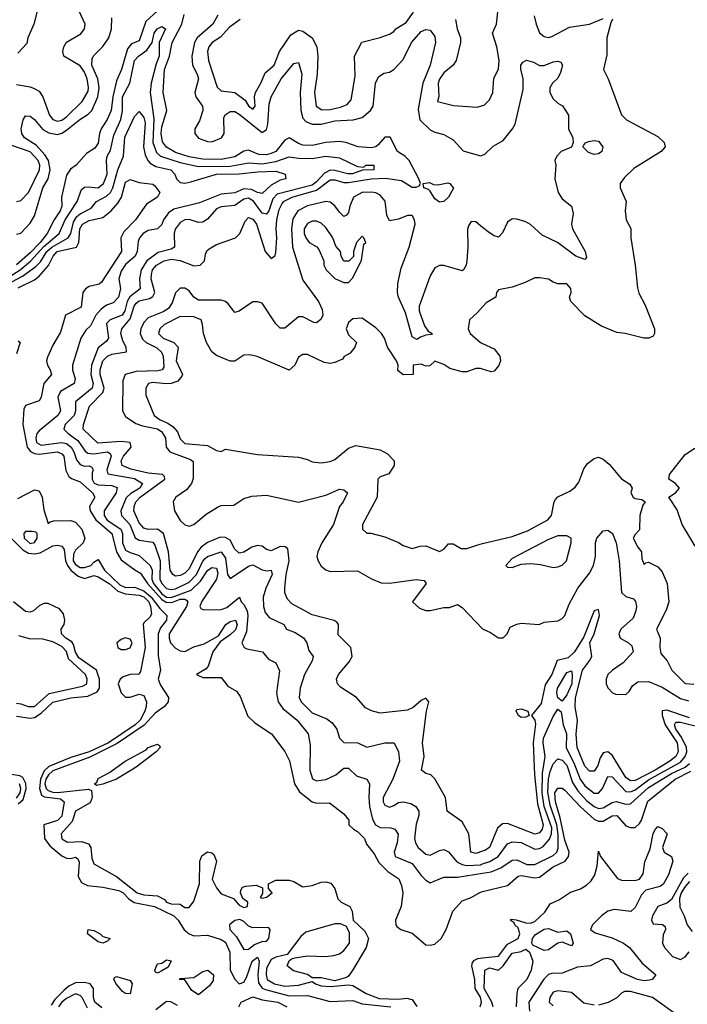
# Model space of a CAD drawing. Header units: inches. Extents: x 2348352 to 2479776, y 460422 to 613655.
# Tile 503 of 590: x 2437964 to 2440900, y 571900 to 576230. Entities that reach past the tile are written whole.
import ezdxf

# ---------------------------------------------------------------- set-up
doc = ezdxf.new("R2010")
doc.units = ezdxf.units.IN
doc.header["$MEASUREMENT"] = 0
doc.layers.add('C4537', color=7, linetype='Continuous')
doc.layers.add('C4547', color=7, linetype='Continuous')

msp = doc.modelspace()

# ---------------------------------------------------------------- linework, layer by layer
at = {"layer": 'C4537', "color": 4}
for points, elevation in [([(2437950, 575944.7), (2438010, 575934.8), (2438027.9, 575927.9), (2438050, 575916), (2438066.8, 575890), (2438095.5, 575810), (2438110, 575790.7), (2438130, 575783.1), (2438150, 575788.5), (2438170, 575802.4), (2438239.5, 575870), (2438264.9, 575915.1), (2438267.7, 575932.3), (2438261.7, 575970), (2438250, 575998.4), (2438230, 576027.3), (2438158, 576070), (2438154.5, 576090), (2438158, 576110), (2438170, 576130.7), (2438232.8, 576167.2), (2438249.4, 576190), (2438252.3, 576210), (2438225.2, 576270)], 68), ([(2438570.8, 576269.2), (2438518.4, 576221.6), (2438490, 576136.3), (2438456.1, 576123.9), (2438438.3, 576101.7), (2438412.8, 576010), (2438390, 575961), (2438373.6, 575890), (2438367.2, 575830), (2438349.8, 575790.2), (2438322.6, 575750), (2438315.4, 575730), (2438310, 575686.8), (2438294.6, 575665.4), (2438258.3, 575641.7), (2438213.2, 575590), (2438187.3, 575572.7), (2438170, 575546), (2438148, 575450), (2438149.6, 575410), (2438143, 575390), (2438116.4, 575350), (2438086, 575290), (2438055.2, 575250), (2438010, 575205.2), (2437950, 575152.2)], 56), ([(2438045.4, 576285.4), (2438026.8, 576210), (2438001, 576150), (2437995.3, 576124.7), (2437956.9, 576083.1)], 68), ([(2437950, 575286), (2437970, 575291.3), (2438010, 575334.8), (2438030, 575367.3), (2438066.2, 575490), (2438090, 575530.6), (2438098.6, 575570), (2438091.3, 575610), (2438075.3, 575635.3), (2438037.5, 575677.4), (2437985.1, 575710), (2437973.6, 575730), (2437971.6, 575750), (2437979.5, 575790), (2437990, 575806.8), (2438010, 575804.9), (2438030, 575790.6), (2438066.5, 575746.5), (2438092.1, 575732.1), (2438130, 575725.5), (2438150, 575730.3), (2438170, 575743.6), (2438229.1, 575790.9), (2438266.1, 575813.9), (2438281.1, 575830), (2438307.9, 575890), (2438314.4, 575930), (2438307.6, 575970), (2438282.2, 576030), (2438282.6, 576057.4), (2438288.7, 576071.3), (2438330, 576112.2), (2438356, 576150), (2438368.4, 576190), (2438370, 576238)], 64), ([(2440000, 572573.2), (2439970, 572563.8), (2439947.7, 572570), (2439939.1, 572650), (2439910, 572702.8), (2439844.7, 572750), (2439836, 572810), (2439790, 572892), (2439772, 572910), (2439750, 572916), (2439731.3, 572930), (2439743, 572990), (2439736.3, 573050), (2439753.4, 573190), (2439762.8, 573230), (2439758, 573238), (2439750, 573246), (2439730, 573236.3), (2439695.1, 573204.9), (2439670, 573193.4), (2439550, 573180.7), (2439510.7, 573190.7), (2439484.5, 573204.5), (2439444.7, 573250), (2439375.3, 573295.3), (2439362, 573310), (2439358, 573330), (2439366, 573350), (2439413.7, 573406.3), (2439426, 573430), (2439421, 573470), (2439364.9, 573524.9), (2439366.8, 573570), (2439359.9, 573579.9), (2439347.7, 573587.7), (2439250, 573612.7), (2439161.7, 573661.7), (2439142, 573682), (2439130.6, 573710), (2439130.5, 573730.5), (2439136.5, 573790), (2439148.9, 573850), (2439142.8, 573902.8), (2439131.6, 573911.6), (2439110, 573914), (2439070, 573894), (2439050, 573900.7), (2439030, 573915.5), (2439010, 573918.4), (2438985.2, 573910), (2438950, 573888.2), (2438930, 573884), (2438910, 573901), (2438890, 573941.3), (2438870, 573953.4), (2438845.6, 573954.4), (2438790, 573930.3), (2438761.7, 573910), (2438745.6, 573890), (2438710, 573814.9), (2438690, 573795.8), (2438670, 573785.7), (2438650, 573783.1), (2438637.3, 573790), (2438626.3, 573810), (2438618.2, 573890), (2438596.1, 573970), (2438570, 573988.9), (2438530, 573987.9), (2438510, 573993.7), (2438490, 574018), (2438466, 574070), (2438467.6, 574090), (2438475.6, 574110), (2438494.6, 574130), (2438603, 574210), (2438601, 574221), (2438592, 574230), (2438530, 574235.9), (2438452.9, 574252.9), (2438414.9, 574270), (2438410.3, 574290), (2438420.9, 574310), (2438455.3, 574350), (2438450.6, 574370), (2438410, 574375.6), (2438308.1, 574368.1), (2438243.8, 574430), (2438244.4, 574450), (2438271.8, 574530), (2438330.2, 574590), (2438335.2, 574610), (2438318.4, 574670), (2438317.8, 574690), (2438330, 574729.5), (2438350, 574749.7), (2438370, 574759.1), (2438434, 574770), (2438433.1, 574790), (2438418.2, 574818.2), (2438409, 574850), (2438414, 574870), (2438450, 574914.7), (2438467.5, 574970), (2438476.3, 574983.7), (2438490, 574993.8), (2438535.5, 575004.5), (2438550, 575012.3), (2438558.3, 575030), (2438543.2, 575090), (2438544, 575110), (2438549, 575130), (2438565.7, 575150), (2438599.1, 575170), (2438630, 575176.5), (2438670.8, 575170.8), (2438730, 575147.8), (2438758, 575150), (2438777.3, 575170), (2438781.4, 575198.6), (2438787.3, 575212.7), (2438798, 575222), (2438830, 575241.2), (2438914, 575270), (2438933, 575290), (2438956.4, 575343.6), (2438970, 575359.3), (2438990, 575352), (2439005.1, 575330), (2439043.7, 575210), (2439070, 575179), (2439087.1, 575192.9), (2439090, 575206), (2439095.8, 575270), (2439092.2, 575310), (2439094.7, 575350), (2439105.4, 575394.6), (2439118.5, 575421.5), (2439128, 575432), (2439162.4, 575450), (2439270, 575479.9), (2439330, 575525.6), (2439350, 575525), (2439390, 575513.3), (2439410, 575513.7), (2439510, 575529.9), (2439572.6, 575532.6), (2439643.3, 575523.3), (2439690, 575494), (2439707.3, 575492.7), (2439721, 575499), (2439726.8, 575510), (2439719.1, 575530), (2439677.6, 575610), (2439658, 575630), (2439626.4, 575650), (2439592.9, 575712.9), (2439570, 575712.7), (2439541.2, 575678.8), (2439530, 575670.6), (2439510, 575666.4), (2439452, 575670), (2439398, 575690), (2439370, 575694), (2439310.3, 575690.3), (2439250, 575676.5), (2439210, 575678), (2439190, 575684.9), (2439150, 575710.5), (2439130, 575700.4), (2439090, 575650.3), (2439070, 575640.7), (2439050, 575635.9), (2439016.5, 575636.5), (2438970, 575655.6), (2438950, 575651.8), (2438910, 575626.2), (2438850, 575614.3), (2438770, 575616.1), (2438710, 575626.8), (2438650, 575646.2), (2438610, 575668.9), (2438592.3, 575692.3), (2438586, 575730), (2438590, 575759), (2438611.8, 575830), (2438596, 575910), (2438600.8, 576010), (2438623.2, 576070), (2438634.3, 576130), (2438676.9, 576210), (2438687.4, 576252.6)], 56), ([(2438835.3, 576250), (2438813.7, 576210), (2438744.6, 576150), (2438733.1, 576130), (2438720.9, 576070), (2438724.4, 576030), (2438745.5, 575990), (2438750.4, 575970), (2438734, 575910), (2438739.1, 575890), (2438768, 575850), (2438770.4, 575830), (2438755.6, 575784.4), (2438734.8, 575750), (2438734, 575730), (2438750, 575708.2), (2438790, 575694.4), (2438810, 575692.7), (2438852.3, 575710), (2438862.9, 575730), (2438862.4, 575797.6), (2438868, 575812), (2438890, 575826), (2438910, 575826.7), (2438930, 575814.9), (2439030, 575733), (2439050, 575747.3), (2439055.4, 575770), (2439061.8, 575858.2), (2439069.8, 575890.2), (2439113.6, 575970), (2439170, 576037.3), (2439190, 576041), (2439205.3, 575990), (2439198, 575910), (2439200.8, 575830), (2439210, 575796.3), (2439222.7, 575782.7), (2439250, 575770.3), (2439290, 575770.3), (2439350, 575785.2), (2439430.9, 575789.1), (2439470, 575799.5), (2439507, 575830), (2439518, 575850), (2439529.6, 575950), (2439541.6, 575978.4), (2439565.1, 575994.9), (2439590, 575999.1), (2439610, 576010.8), (2439650, 576054.8), (2439687.8, 576130), (2439730, 576178.4), (2439750, 576186.4), (2439770, 576183), (2439790, 576156), (2439793, 576130), (2439768.8, 576030), (2439736.5, 575950), (2439716.7, 575836.7), (2439724, 575790), (2439770, 575744.9), (2439790, 575734.8), (2439830, 575724.7), (2439870, 575701), (2439913.7, 575653.7), (2439990, 575630.5), (2440000, 575634.3)], 64), ([(2438934, 576230), (2438884.8, 576195.2), (2438846.9, 576153.1), (2438810.4, 576129.6), (2438796.3, 576110), (2438790.4, 576090), (2438794, 576050), (2438832.4, 575932.4), (2438850, 575917.3), (2438910.8, 575910), (2438956.4, 575876.4), (2438970, 575851.3), (2438990, 575836), (2438999.3, 575850), (2438997, 575890), (2439000.9, 575910), (2439026.3, 575953.7), (2439043.9, 575996.1), (2439083.7, 576030), (2439106.6, 576090), (2439156.6, 576163.4), (2439190, 576184), (2439210, 576179.1), (2439250.8, 576150), (2439270.6, 576110), (2439275.5, 576070), (2439272.4, 575990), (2439260.4, 575910), (2439267.7, 575850), (2439293.2, 575833.2), (2439330, 575835.5), (2439374.9, 575845.1), (2439403.7, 575856.3), (2439422, 575878), (2439438.9, 575981.1), (2439436, 576070), (2439469.2, 576130.8), (2439549.3, 576150.7), (2439590, 576166), (2439610, 576178), (2439619, 576190), (2439663.3, 576216.7), (2439696.6, 576263.4)], 68), ([(2439881, 576230), (2439887.3, 576190), (2439902.8, 576150), (2439902.8, 576130), (2439884, 576050), (2439870.4, 576029.6), (2439830, 575996), (2439810, 575968.7), (2439804.4, 575950), (2439807.3, 575892.7), (2439802, 575870), (2439872.6, 575852.6), (2439975.5, 575844.5), (2440000, 575851.8)], 68), ([(2437890, 575081), (2437966.4, 575130), (2438012.5, 575167.5), (2438070, 575232.7), (2438138.3, 575290), (2438165.1, 575350), (2438216.9, 575430), (2438236.6, 575483.4), (2438250, 575492.7), (2438265.8, 575494.2), (2438310, 575490.4), (2438332.8, 575510), (2438349.7, 575550), (2438345.6, 575610), (2438349.6, 575630), (2438364, 575656), (2438378.6, 575721.4), (2438408.7, 575791.3), (2438417.2, 575830), (2438416.9, 575890), (2438448.7, 575951.3), (2438469.8, 576050.2), (2438487.3, 576070), (2438523.6, 576096.4), (2438546.6, 576130), (2438556, 576170), (2438569.4, 576190), (2438590, 576199.1), (2438606, 576190), (2438578.4, 576130), (2438577.8, 576070), (2438564.2, 576035.8), (2438542, 575950), (2438537.8, 575910), (2438553.9, 575793.9), (2438549.3, 575689.3), (2438565.9, 575645.9), (2438583, 575630), (2438670, 575601.2), (2438750, 575583.6), (2438890, 575586.2), (2438970, 575600.2), (2439030, 575596.5), (2439090, 575606.4), (2439150, 575626), (2439190, 575620.2), (2439250, 575619.6), (2439310, 575630.3), (2439370, 575622.4), (2439450, 575584.7), (2439478, 575582), (2439486, 575590), (2439522, 575590), (2439522, 575570), (2439472.4, 575567.6), (2439427.7, 575552.3), (2439407.7, 575552.3), (2439350, 575567.3), (2439330, 575567.4), (2439304.6, 575555.4), (2439270, 575516.4), (2439250, 575502), (2439097.1, 575462.9), (2439077.3, 575442.7), (2439059.5, 575390), (2439050, 575374.5), (2439030, 575379.6), (2438991.9, 575431.9), (2438970, 575445.4), (2438950, 575441.1), (2438910, 575413.3), (2438850, 575407.3), (2438830, 575397.6), (2438790, 575352.3), (2438770, 575339.5), (2438750, 575338.4), (2438710, 575351.5), (2438690, 575349.6), (2438670, 575338.4), (2438648.4, 575308.4), (2438644.2, 575290), (2438644.9, 575230), (2438630, 575221.3), (2438574, 575206), (2438524.2, 575170), (2438498.3, 575130), (2438491.7, 575090), (2438493.6, 575046.4), (2438449.4, 575010.6), (2438436.9, 574990), (2438426.3, 574950), (2438415.3, 574930), (2438362.8, 574910), (2438346.5, 574893.5), (2438355.3, 574830), (2438344.9, 574815.1), (2438310, 574786.6), (2438280.2, 574710), (2438278, 574670), (2438287.4, 574630), (2438283.7, 574610), (2438210.4, 574550), (2438210.3, 574510), (2438203.7, 574490), (2438164.9, 574450), (2438158, 574430), (2438177.1, 574410), (2438219.5, 574379.5), (2438252.7, 574332.7), (2438264.2, 574324.2), (2438290, 574320.2), (2438350.2, 574330.2), (2438363, 574323), (2438366.7, 574310), (2438347, 574250), (2438352.5, 574232.5), (2438470, 574212.1), (2438503.8, 574190), (2438492.2, 574170), (2438453.3, 574146.7), (2438432.8, 574127.2), (2438408.8, 574070), (2438412, 574050), (2438449.4, 574009.4), (2438471.5, 573951.5), (2438490, 573941.1), (2438550, 573932.4), (2438559.3, 573919.3), (2438581.8, 573850), (2438581.3, 573770), (2438589.1, 573750), (2438610, 573729.1), (2438630, 573723.6), (2438650, 573727.6), (2438710, 573756.1), (2438741.8, 573790), (2438770, 573848.4), (2438780, 573860), (2438790.9, 573869.1), (2438850, 573890.4), (2438870, 573862.8), (2438878.4, 573790), (2438890, 573773.4), (2438970, 573826.4), (2438990, 573832.4), (2439030, 573810.4), (2439052.9, 573807.1), (2439070.8, 573810), (2439074.9, 573790), (2439046.7, 573730), (2439034.9, 573690), (2439036.4, 573650), (2439043.4, 573623.4), (2439061.7, 573601.7), (2439126, 573570), (2439138, 573550), (2439175.2, 573535.2), (2439212.5, 573512.5), (2439226.8, 573490), (2439235.5, 573455.5), (2439254.8, 573430), (2439250.7, 573410), (2439216.3, 573350), (2439197.1, 573290), (2439192.7, 573250), (2439201.6, 573230), (2439250, 573181.6), (2439315.5, 573155.5), (2439338.5, 573138.5), (2439358.8, 573110), (2439371.3, 573070), (2439390, 573051.3), (2439450.6, 573050.6), (2439490.9, 573030.9), (2439570, 573050.4), (2439610.8, 573050.8), (2439630.7, 573010), (2439634, 572970), (2439605.5, 572890), (2439563, 572810), (2439563, 572790), (2439570, 572776), (2439590, 572767.7), (2439610, 572774), (2439630, 572787.7), (2439650, 572790.6), (2439683.8, 572783.8), (2439706, 572770), (2439718.8, 572750), (2439719.1, 572730), (2439707.5, 572692.5), (2439701.1, 572630), (2439704.4, 572610), (2439716.3, 572590), (2439750, 572560.5), (2439770, 572555.5), (2439810, 572576.3), (2439830, 572580.7), (2439850, 572570.8), (2439887, 572527), (2439910, 572514.6), (2439930, 572510.2), (2439990, 572514.4), (2440000, 572517.8)], 52), ([(2437930, 575076.8), (2437977.4, 575102.6), (2438035.3, 575144.7), (2438055.6, 575164.4), (2438084.4, 575210), (2438105.6, 575230), (2438177.7, 575270), (2438188.7, 575290), (2438201.2, 575338.8), (2438216.2, 575363.8), (2438230, 575376.5), (2438278.7, 575401.3), (2438302.9, 575430), (2438345.8, 575454.2), (2438363.1, 575470), (2438373.8, 575490), (2438395.6, 575570), (2438420.4, 575630), (2438426.6, 575713.4), (2438470, 575804.7), (2438490, 575826), (2438510, 575799.1), (2438516.5, 575776.5), (2438508.7, 575670), (2438515.9, 575635.9), (2438528.5, 575610), (2438538.6, 575598.6), (2438563.7, 575583.7), (2438629, 575569), (2438646, 575550), (2438654, 575530), (2438670, 575514), (2438690, 575510.6), (2438716.3, 575516.3), (2438830, 575550.2), (2438930, 575551.3), (2439010, 575561.3), (2439090, 575563.1), (2439132, 575550), (2439134, 575530), (2439110, 575523.7), (2439070, 575502), (2439030, 575465.6), (2439010, 575469.7), (2438983.3, 575483.3), (2438950, 575486.2), (2438910, 575468.5), (2438850, 575462.3), (2438755.4, 575424.6), (2438642.8, 575397.3), (2438618.9, 575381.1), (2438597.1, 575350), (2438590, 575329), (2438570.5, 575309.5), (2438530, 575302.7), (2438507.3, 575290), (2438490.8, 575270), (2438485.2, 575254.8), (2438481.6, 575210), (2438472.4, 575190), (2438430, 575153.6), (2438410, 575124), (2438400.4, 575090), (2438408.2, 575048.2), (2438398.7, 575010), (2438374.9, 574985.1), (2438346, 574974), (2438322.6, 574957.4), (2438299.5, 574930), (2438276.5, 574883.5), (2438254.9, 574865.1), (2438233, 574830), (2438197.3, 574710), (2438197.3, 574690), (2438207.7, 574650), (2438204, 574630), (2438144.5, 574595.5), (2438132.2, 574570), (2438144.4, 574510), (2438132.4, 574490), (2438050, 574422), (2438040.4, 574410), (2438035.3, 574390), (2438038.4, 574370), (2438059.3, 574359.3), (2438148.9, 574371.1), (2438170, 574366.5), (2438191.5, 574350), (2438203.2, 574330), (2438214.5, 574294.5), (2438230, 574274.4), (2438250, 574267.2), (2438270, 574268), (2438282, 574262), (2438288, 574250), (2438283, 574237), (2438282.8, 574210), (2438292.4, 574192.4), (2438310, 574184.2), (2438370, 574181.7), (2438392.8, 574172.8), (2438388.7, 574150), (2438336.4, 574070), (2438336.5, 574050), (2438349.5, 574029.5), (2438409.3, 573989.3), (2438416.9, 573970), (2438415.8, 573930), (2438430, 573897.6), (2438450, 573886.3), (2438490, 573874.4), (2438538.7, 573830), (2438546.7, 573810), (2438544.8, 573770), (2438552.5, 573750), (2438590, 573705.5), (2438610, 573691), (2438630, 573689.5), (2438718.2, 573721.8), (2438759.1, 573760.9), (2438790, 573807.2), (2438810, 573821.5), (2438830, 573818.4), (2438836.2, 573796.2), (2438830.1, 573769.9), (2438763.8, 573670), (2438756, 573650), (2438760.7, 573640.7), (2438774.4, 573634.4), (2438850, 573636.4), (2438875.2, 573644.8), (2438930.9, 573690.9), (2438938.8, 573670), (2438950, 573658.8), (2438964.6, 573630), (2438966.9, 573610), (2438961.3, 573538.7), (2438941, 573490), (2438943.5, 573483.5), (2438951.3, 573470), (2438963.8, 573463.8), (2439032, 573450), (2439058, 573418), (2439090, 573402), (2439106.4, 573366.4), (2439094, 573270), (2439100.7, 573230), (2439121.7, 573201.7), (2439184.9, 573150), (2439233, 573090), (2439241.1, 573041.1), (2439240.3, 572930), (2439252.5, 572892.5), (2439270, 572883), (2439310, 572888.2), (2439354, 572910), (2439390, 572938.8), (2439410, 572938.8), (2439445.2, 572905.2), (2439491.3, 572890), (2439502.8, 572870), (2439498.9, 572810), (2439503.1, 572770), (2439515.3, 572715.2), (2439528.5, 572690), (2439550, 572678.4), (2439596.4, 572676.4), (2439614, 572670), (2439627.9, 572647.9), (2439623.8, 572610), (2439610.6, 572570), (2439616, 572550), (2439690, 572519.3), (2439730, 572466.8), (2439750, 572446), (2439770, 572434.8), (2439830, 572459.1), (2439890, 572459.5), (2440000, 572476.4)], 48), ([(2437950, 575430.6), (2437970, 575434), (2438003.6, 575470), (2438051.3, 575570), (2438053, 575590), (2438045.6, 575610), (2438010, 575648), (2437930, 575676.9)], 68), ([(2437958.4, 575050), (2438030, 575086.5), (2438050, 575102.7), (2438091.1, 575148.9), (2438111.1, 575190), (2438129.9, 575210.1), (2438214, 575230), (2438224, 575250), (2438229, 575310), (2438240.5, 575330), (2438270, 575346.3), (2438330, 575360.3), (2438366, 575390), (2438396.6, 575423.4), (2438412, 575450), (2438430, 575514.8), (2438450, 575526.8), (2438490, 575513.4), (2438550, 575506), (2438558.5, 575498.5), (2438581, 575470), (2438571, 575450), (2438522, 575418), (2438474, 575350), (2438422.8, 575297.2), (2438408.8, 575270), (2438411.7, 575210), (2438324.2, 575075.8), (2438313.5, 575066.5), (2438270, 575056.9), (2438253.5, 575046.5), (2438241.6, 575030), (2438234.7, 574965.3), (2438166.4, 574930), (2438143.7, 574856.3), (2438110, 574799), (2438086.4, 574746.4), (2438082.8, 574730), (2438086.8, 574710), (2438099.1, 574690), (2438104, 574670), (2438070.4, 574629.6), (2438059.3, 574570), (2438050, 574553.2), (2437990, 574533.2), (2437983.4, 574516.6), (2437977.6, 574450), (2437998, 574350), (2438011.7, 574331.7), (2438030, 574322.2), (2438050, 574319.7), (2438130, 574330.2), (2438150, 574320.4), (2438158, 574310), (2438167.8, 574247.7), (2438180.8, 574220.8), (2438191.7, 574211.7), (2438230, 574197.6), (2438284.9, 574150), (2438295.5, 574130), (2438272, 574090), (2438274.6, 574070), (2438299.1, 574030), (2438369, 573970), (2438390.1, 573890.1), (2438410, 573854.9), (2438470.2, 573810.2), (2438496.4, 573796.4), (2438525.8, 573750), (2438590, 573680.7), (2438608.7, 573668.7), (2438632.8, 573667.2), (2438670, 573681.2), (2438690, 573682.4), (2438697.7, 573677.7), (2438703.2, 573670), (2438698, 573650), (2438621.7, 573530), (2438621.2, 573510), (2438627.9, 573490), (2438650, 573466.7), (2438670, 573454.3), (2438690, 573451.7), (2438730, 573471.6), (2438774.9, 573485.1), (2438838.7, 573521.3), (2438871.6, 573570), (2438890, 573583.1), (2438913.4, 573590), (2438920.9, 573570), (2438913.5, 573546.5), (2438890, 573524.4), (2438845.5, 573494.5), (2438813.4, 573450), (2438793.4, 573386.6), (2438784.9, 573375.1), (2438742, 573350), (2438770, 573338), (2438850, 573338), (2438879.6, 573299.6), (2438918, 573278), (2438934.4, 573254.4), (2438968, 573168), (2438998.5, 573138.5), (2439071, 573090), (2439130, 573011.3), (2439150.5, 572970.5), (2439172.7, 572870), (2439194.7, 572834.7), (2439250, 572790.6), (2439270, 572784.9), (2439326.4, 572786.4), (2439390, 572738), (2439411.3, 572710), (2439412, 572690), (2439432, 572670), (2439450, 572661), (2439480.7, 572630), (2439490, 572604.7), (2439522.8, 572562.8), (2439544.2, 572524.2), (2439583.7, 572483.7), (2439632, 572452), (2439643.4, 572423.4), (2439648.4, 572390), (2439642, 572330), (2439616.4, 572270), (2439618, 572250), (2439623.1, 572243.1), (2439641, 572230), (2439690, 572213.4), (2439750, 572162.4), (2439770, 572160.3), (2439790, 572164.9), (2439818.4, 572190), (2439839.5, 572230), (2439869.3, 572310), (2439910, 572354.8), (2439950, 572370.8), (2439987.3, 572392.7), (2440000, 572395.8)], 44), ([(2440000, 575316.7), (2439970, 575341.2), (2439950, 575342), (2439937.3, 575322.7), (2439933.4, 575306.6), (2439934.9, 575230), (2439930.5, 575169.5), (2439927.3, 575150), (2439916, 575130), (2439910, 575126), (2439830, 575149.4), (2439810, 575149.3), (2439790, 575139.3), (2439770, 575104), (2439721.6, 574970), (2439720.4, 574950), (2439743.9, 574883.9), (2439760.5, 574860.5), (2439778, 574850), (2439774.8, 574845.2), (2439750, 574842.7), (2439726.2, 574833.8), (2439710, 574823.7), (2439690, 574835.3), (2439660.5, 574940.5), (2439629.7, 575009.7), (2439625.1, 575030), (2439627.6, 575070), (2439642.3, 575137.7), (2439676.4, 575230), (2439703.6, 575330), (2439700.9, 575350), (2439690, 575369), (2439670, 575369.3), (2439630, 575352), (2439590, 575345.2), (2439579.5, 575370), (2439572.1, 575432.1), (2439550, 575458), (2439530, 575468.3), (2439511.5, 575471.5), (2439470, 575469.8), (2439432.2, 575450), (2439415.6, 575410), (2439410, 575382), (2439401, 575370), (2439390, 575364.5), (2439370, 575382.7), (2439350.8, 575410.8), (2439330, 575427.8), (2439310, 575430.9), (2439230, 575411.6), (2439187.6, 575390), (2439165.4, 575354.6), (2439159.3, 575310), (2439163.8, 575230), (2439210, 575084.9), (2439278, 574990), (2439295.1, 574955.1), (2439298, 574930), (2439288.1, 574911.9), (2439270, 574897.2), (2439258, 574898), (2439210, 574923.7), (2439190, 574922.7), (2439130, 574872.7), (2439110, 574872.7), (2439090, 574892.7), (2439030, 574982.7), (2439010, 574989.3), (2438990, 574989.2), (2438930, 574948), (2438910, 574942), (2438880.9, 574980.9), (2438869, 574990), (2438850, 574996.9), (2438750, 574996.3), (2438730, 575009.5), (2438710, 575037.6), (2438690, 575049.6), (2438670, 575049.5), (2438650, 575029.2), (2438634.6, 574985.4), (2438619.5, 574960.5), (2438595.5, 574944.5), (2438530, 574918.9), (2438510, 574897.6), (2438497.3, 574870), (2438494.3, 574850), (2438504.9, 574824.9), (2438520.3, 574810), (2438566.9, 574786.9), (2438588.3, 574768.3), (2438594.7, 574750), (2438598, 574702), (2438590.7, 574690), (2438573.8, 574686.2), (2438477.1, 574682.9), (2438427.7, 574670), (2438417.6, 574642.4), (2438416.4, 574510), (2438430, 574484.9), (2438474.8, 574454.8), (2438504, 574444), (2438570, 574430.2), (2438590, 574417.4), (2438605.7, 574390), (2438608, 574350), (2438624.9, 574330), (2438715.9, 574295.9), (2438726.7, 574286.7), (2438727, 574213), (2438719.3, 574190), (2438697.2, 574162.8), (2438651, 574130), (2438638.8, 574110), (2438644.9, 574070), (2438670, 574027.7), (2438690, 574008), (2438710, 574003), (2438730, 574010.6), (2438783.9, 574056.1), (2438833.7, 574086.3), (2438850, 574093), (2438905.6, 574094.4), (2438950, 574124.7), (2438984.7, 574135.3), (2439050, 574138.8), (2439190, 574107.7), (2439310, 574138.8), (2439370, 574164.9), (2439390, 574162.8), (2439406, 574150), (2439387.3, 574110), (2439370.7, 574090), (2439344.9, 574010), (2439292.7, 573930), (2439274.9, 573890), (2439270.5, 573870), (2439276.3, 573850), (2439290, 573827.3), (2439310, 573810.8), (2439330, 573804), (2439450, 573806), (2439510.7, 573770.7), (2439554, 573754), (2439590, 573752.7), (2439707.7, 573767.7), (2439743.6, 573763.6), (2439752, 573750), (2439691.3, 573670), (2439722, 573642), (2439750, 573631.3), (2439770, 573631.3), (2439830, 573644.7), (2439854.6, 573645.4), (2439890, 573658), (2439910, 573644.7), (2440000, 573552.1)], 64), ([(2440000, 574967.1), (2439978, 574942), (2439942, 574910), (2439936, 574870), (2439944.7, 574850), (2439990, 574811), (2440000, 574806.3)], 68), ([(2440000, 574693), (2439990, 574695.8), (2439970, 574695.8), (2439930, 574680.9), (2439910, 574680.9), (2439855.5, 574695.5), (2439830, 574714), (2439790, 574728), (2439767.3, 574707.3), (2439750, 574706), (2439730, 574715.3), (2439694, 574710), (2439694, 574670), (2439650, 574668), (2439627.3, 574687.3), (2439628, 574710), (2439622, 574730), (2439582, 574790), (2439568.7, 574830), (2439555.3, 574850), (2439530, 574875.3), (2439470, 574918), (2439430, 574914), (2439410, 574898), (2439400.5, 574870), (2439402.4, 574862.4), (2439410, 574844.7), (2439444.7, 574810), (2439438, 574790), (2439416.9, 574763.1), (2439391.6, 574748.4), (2439383.6, 574736.4), (2439350, 574722), (2439330, 574718), (2439303.1, 574723.1), (2439230, 574758), (2439210, 574758), (2439190, 574746), (2439174, 574710), (2439150, 574688), (2439009.2, 574749.2), (2438976.5, 574756.5), (2438950, 574754), (2438910, 574729), (2438890, 574729), (2438830, 574753.2), (2438809, 574770), (2438786, 574810), (2438772.7, 574850), (2438769, 574890), (2438762, 574910), (2438730, 574922.7), (2438670, 574924.5), (2438600.7, 574890), (2438580.7, 574870), (2438574.8, 574850), (2438596, 574830), (2438642.8, 574810), (2438660.7, 574790), (2438653, 574730), (2438680.5, 574670), (2438677.3, 574662.7), (2438659.3, 574640.7), (2438630.3, 574629.7), (2438607.9, 574627.9), (2438550, 574634.7), (2438531.3, 574630), (2438519.1, 574610), (2438518.5, 574578.5), (2438556.3, 574490), (2438582, 574470), (2438615.9, 574455.9), (2438639.9, 574439.9), (2438658, 574418), (2438670, 574386.8), (2438690, 574366), (2438790, 574358), (2438830, 574336), (2438850, 574331.3), (2438870, 574341), (2439010, 574318), (2439190, 574306), (2439230, 574296), (2439250, 574286), (2439290, 574281), (2439330, 574286.8), (2439350, 574296), (2439410, 574346), (2439442, 574358), (2439550, 574338.8), (2439581.4, 574321.4), (2439611, 574290), (2439611.3, 574270), (2439587.3, 574232.7), (2439550, 574219.3), (2439538.8, 574210), (2439536.3, 574130), (2439471.3, 574010), (2439472, 573990), (2439491.3, 573971.3), (2439508.7, 573971.3), (2439570, 573956), (2439630, 573931.3), (2439650, 573918), (2439690, 573904.7), (2439724.7, 573915.3), (2439750, 573916), (2439810, 573892), (2439830, 573902), (2439850, 573924.7), (2439870, 573924.7), (2439905.2, 573905.2), (2439930, 573904), (2439978.7, 573921.3), (2440000, 573926.3)], 68), ([(2437958, 574818), (2437966, 574810), (2437950, 574761.2)], 36), ([(2437955.6, 574124.4), (2438030, 574162.8), (2438050, 574158), (2438062.8, 574130), (2438070, 574074), (2438090, 574014), (2438098, 574022), (2438114, 574026), (2438190, 574028), (2438210, 574020.4), (2438238.3, 573990), (2438250.4, 573949.6), (2438243.8, 573930), (2438210, 573896.9), (2438200.6, 573879.4), (2438199.3, 573850), (2438210, 573834.3), (2438230, 573821.2), (2438250, 573820.7), (2438277, 573830), (2438290, 573844.9), (2438310, 573856), (2438336.9, 573810), (2438404.7, 573744.7), (2438430, 573733.4), (2438470, 573734), (2438510, 573718), (2438542.1, 573690), (2438580.1, 573640.1), (2438612.1, 573610), (2438610.1, 573590), (2438584.2, 573555.8), (2438574, 573530), (2438573.8, 573433.8), (2438583, 573370), (2438574, 573330), (2438583, 573303), (2438618.3, 573250), (2438618, 573230), (2438600.9, 573210), (2438559.7, 573180.3), (2438511.7, 573128.3), (2438393, 573047), (2438273, 572987), (2438110, 572927.3), (2438090.5, 572909.5), (2438079.1, 572890), (2438074.8, 572870), (2438080.5, 572850), (2438090, 572840.5), (2438110, 572832.7), (2438130, 572831.1), (2438267.1, 572847.1), (2438279.9, 572839.9), (2438283.1, 572810), (2438274, 572786), (2438210.4, 572749.7), (2438195.5, 572704.5), (2438146.7, 572650), (2438150, 572627.7), (2438174, 572614), (2438235.6, 572615.6), (2438266.7, 572606.7), (2438277.1, 572590), (2438282.3, 572542.3), (2438290, 572518), (2438390, 572462), (2438480.7, 572390), (2438510, 572381.3), (2438570, 572378), (2438601.3, 572361.3), (2438610, 572348.9), (2438630, 572342.4), (2438670, 572341), (2438690, 572326.8), (2438710, 572326.8), (2438730, 572354), (2438755.3, 572430), (2438757.2, 572530), (2438766, 572554), (2438790, 572571), (2438810, 572566), (2438818.5, 572558.5), (2438830.5, 572530.5), (2438811.3, 572450), (2438830, 572412), (2438850, 572386), (2438905.2, 572365.2), (2438930, 572336), (2438950, 572326), (2438966, 572330), (2438968, 572350), (2438945.6, 572365.6), (2438936, 572390), (2438937.2, 572402.8), (2438944.5, 572415.5), (2438959.5, 572420.5), (2439004.5, 572424.5), (2439032, 572412), (2439032.7, 572387.3), (2439022, 572370), (2439030, 572366.8), (2439050, 572372), (2439075.3, 572390), (2439058, 572410), (2439058, 572430), (2439090, 572446), (2439150, 572446.8), (2439170, 572441), (2439210, 572417.3), (2439250, 572423), (2439290, 572438), (2439310, 572439.1), (2439332.4, 572432.4), (2439350.8, 572410), (2439363.8, 572363.8), (2439378, 572350), (2439416, 572330), (2439426, 572310), (2439431.1, 572271.1), (2439481.4, 572221.4), (2439497.6, 572190), (2439488.4, 572150), (2439430, 572052.7), (2439410, 572024), (2439401.4, 572018.6), (2439350, 572004), (2439290, 572016.2), (2439250, 572017.2), (2439230, 572031.8), (2439168.3, 572048.3), (2439141.2, 572070), (2439149, 572091), (2439159, 572101), (2439174.5, 572105.5), (2439230, 572113.1), (2439309.5, 572110.5), (2439345.4, 572114.6), (2439370, 572122), (2439390, 572137.3), (2439414, 572170), (2439415.1, 572215.1), (2439402, 572242), (2439374.8, 572254.8), (2439350, 572254.5), (2439222.6, 572217.4), (2439200.8, 572199.2), (2439141, 572119), (2439090, 572107.3), (2439070, 572096.9), (2439050, 572059), (2439048.2, 572030), (2439053, 572010), (2439084.9, 571990), (2439130, 571979.7), (2439190, 571984.6), (2439250, 572001), (2439264.7, 571990), (2439290, 571982.4), (2439330, 571979.1), (2439410, 571985.5), (2439430, 571983), (2439488.6, 571948.6), (2439545.5, 571925.5), (2439630, 571923.1), (2439667.1, 571927.1), (2439683.5, 571923.5), (2439690, 571921), (2439710, 571891.3)], 36), ([(2437930, 573947.4), (2437978.1, 573898.1), (2438003.9, 573883.9), (2438030, 573880.6), (2438054.6, 573885.4), (2438110, 573917), (2438130, 573919.3), (2438150, 573915.5), (2438160.4, 573900.4), (2438165.3, 573850), (2438174, 573830), (2438189.5, 573809.5), (2438222.3, 573782.3), (2438250, 573773.4), (2438290, 573785.3), (2438310, 573780.3), (2438358, 573750), (2438396.6, 573716.6), (2438430, 573704.9), (2438490, 573699.2), (2438510, 573691.6), (2438531.6, 573670), (2438539.6, 573650), (2438543.5, 573616.5), (2438537.3, 573602.7), (2438510, 573578), (2438506.8, 573570), (2438516.5, 573470), (2438495.8, 573364.2), (2438487.9, 573352.1), (2438450, 573351.1), (2438419.7, 573340.3), (2438405.7, 573330), (2438397.4, 573310), (2438410, 573270.7), (2438430, 573250.4), (2438450, 573250.4), (2438490, 573264), (2438510, 573258), (2438522, 573230), (2438520.5, 573210), (2438515.3, 573190), (2438493.8, 573150), (2438471.6, 573130), (2438354.3, 573050), (2438270, 573009.9), (2438190, 572985.5), (2438093.3, 572946.7), (2438072.7, 572927.3), (2438055.8, 572890), (2438052.3, 572850), (2438060.7, 572820.7), (2438073, 572813), (2438143.2, 572803.2), (2438159.5, 572790), (2438150, 572727.6), (2438130, 572708.2), (2438071.1, 572688.9), (2438074, 572630), (2438097, 572597), (2438150, 572553.7), (2438170, 572542.4), (2438190, 572541.6), (2438210, 572547.3), (2438219.9, 572539.9), (2438225.5, 572525.5), (2438222.3, 572462.3), (2438236, 572436), (2438262.4, 572422.4), (2438330, 572415.8), (2438400.3, 572400.3), (2438418.9, 572390), (2438443.7, 572363.7), (2438467.4, 572347.4), (2438557.3, 572330), (2438642.4, 572290), (2438661.1, 572270), (2438687.4, 572227.4), (2438710, 572210.3), (2438730, 572201.3), (2438790, 572204.9), (2438850, 572186), (2438870, 572174), (2438888.2, 572130), (2438890.3, 572050), (2438910, 572010.5), (2438930, 571990.5), (2438950, 571998), (2438961.4, 572018.6), (2438986.2, 572090), (2439010, 572107.3), (2439017.4, 572090), (2439011.8, 572030), (2439015, 571995), (2439030, 571971.6), (2439045.1, 571965.1), (2439150, 571938.2), (2439230, 571939), (2439330, 571913.4), (2439430, 571917.6), (2439470, 571903.1), (2439596, 571890)], 32), ([(2437950, 573167.9), (2438010, 573159.1), (2438030, 573162), (2438059.6, 573180.4), (2438110, 573228.9), (2438190, 573247.4), (2438264.1, 573255.9), (2438305.2, 573274.8), (2438314.7, 573290), (2438314.7, 573330), (2438302.4, 573370), (2438224.3, 573424.3), (2438209.3, 573449.3), (2438201.8, 573481.8), (2438194, 573494), (2438167.8, 573510), (2438147.6, 573530), (2438146.6, 573550), (2438159.5, 573570), (2438163.6, 573590), (2438157.8, 573617.8), (2438139.8, 573639.8), (2438090, 573663), (2438070, 573662.9), (2438050, 573652.7), (2438024.7, 573630), (2438010, 573624.5), (2437990, 573627), (2437937.2, 573670)], 32), ([(2437950, 573224), (2437970, 573222), (2438002, 573210), (2438030, 573210.5), (2438093.6, 573266.4), (2438240.7, 573299.3), (2438259.5, 573310), (2438261.6, 573330), (2438253.3, 573350), (2438179.7, 573419.7), (2438170, 573451.8), (2438150, 573473.7), (2438110, 573494.3), (2438066.6, 573506.6), (2438007.1, 573507.1), (2437960.1, 573520.1)], 36), ([(2437958.5, 572781.5), (2437979.2, 572800.8), (2437992.8, 572847.2), (2437992, 572872), (2437978, 572898), (2437965.1, 572905.1), (2437928.9, 572911.1)], 32), ([(2437950, 572807.5), (2437966, 572830), (2437969.9, 572850), (2437964.3, 572870)], 36), ([(2439989.6, 571890), (2439995, 571910), (2439990, 571931.8), (2439967.8, 571970), (2439965.7, 572010), (2439952.8, 572070), (2439956.1, 572083.9), (2439964.7, 572095.2), (2439978.3, 572101.7), (2440000, 572104.1)], 36), ([(2438325.4, 571885.4), (2438295.3, 571910), (2438288.7, 571930), (2438289.7, 571969.7), (2438274, 571990), (2438250, 571995.8), (2438210, 571994.3), (2438180, 571980), (2438158.8, 571961.2), (2438118.6, 571921.4), (2438103.5, 571896.5)], 32), ([(2438263, 571883), (2438238.7, 571930), (2438230, 571938.7), (2438210, 571946.6), (2438170, 571926.3), (2438149.1, 571910), (2438135.3, 571890)], 36), ([(2438562.7, 571877.3), (2438610, 571914), (2438627.3, 571912.7), (2438656.9, 571896.9)], 28), ([(2438928.7, 571888.7), (2438938, 571910), (2438990, 571933.4), (2439030, 571920.7), (2439098.8, 571910), (2439138.8, 571890)], 28)]:
    msp.add_lwpolyline(points, dxfattribs=dict(at, elevation=elevation))
for points, elevation in [([(2439803, 575503), (2439847.2, 575512.7), (2439856.3, 575510), (2439871.6, 575488.5), (2439850, 575449.3), (2439830, 575429.6), (2439810, 575427.8), (2439790, 575442), (2439770, 575475.3), (2439762.7, 575482.7), (2439742, 575490), (2439738, 575510), (2439766.6, 575513.4), (2439784.5, 575504.5)], 56), ([(2439270, 575344), (2439250, 575344), (2439230, 575334), (2439214.8, 575310), (2439214.8, 575290), (2439222.8, 575270), (2439238, 575250), (2439271, 575231), (2439279.8, 575219.8), (2439302, 575170), (2439302, 575150), (2439312, 575130), (2439350, 575092), (2439390, 575074), (2439410, 575074), (2439430, 575094), (2439467.3, 575172.7), (2439478, 575242), (2439486, 575250), (2439478, 575270), (2439470, 575278), (2439444.7, 575250), (2439432, 575210), (2439432, 575188), (2439411.6, 575168.4), (2439390, 575168), (2439378, 575190), (2439375.3, 575210), (2439354.6, 575234.6), (2439342, 575270), (2439310, 575315.3), (2439290, 575335.3)], 68), ([(2438019.5, 573979.5), (2437990, 573979.3), (2437983, 573970), (2437984.9, 573950), (2438010, 573927.2), (2438030, 573931), (2438040.9, 573950), (2438042, 573970), (2438036, 573976)], 36), ([(2438428.2, 573511.8), (2438410, 573505.2), (2438391, 573490), (2438396, 573470), (2438410, 573460.7), (2438430, 573460.4), (2438450, 573468.5), (2438459.6, 573490), (2438450, 573506)], 32), ([(2438302, 572862), (2438294, 572870), (2438303.3, 572876.7), (2438310, 572893.6), (2438359.9, 572920.1), (2438428.4, 572970), (2438520.1, 573019.9), (2438530, 573030.2), (2438570, 573044.9), (2438578.7, 573038.7), (2438581.6, 573030), (2438564.9, 573010), (2438477, 572943), (2438390, 572889.7), (2438330, 572868)], 36), ([(2438932.7, 572272.7), (2438910, 572269.2), (2438886.8, 572250), (2438888.2, 572230), (2438917.5, 572197.5), (2438950, 572141), (2438970, 572143), (2438996.9, 572163.1), (2439030, 572176.3), (2439050, 572178.8), (2439059.3, 572190), (2439066, 572230), (2439058, 572238), (2438990, 572237.2), (2438970, 572244), (2438950, 572264)], 36), ([(2438330, 572169), (2438310, 572175.3), (2438262, 572210), (2438266, 572230), (2438290, 572224.7), (2438318, 572210), (2438330, 572198), (2438362, 572190), (2438350, 572178)], 28), ([(2438570, 572038), (2438562, 572042), (2438558, 572050), (2438570, 572078), (2438590, 572082), (2438610, 572096), (2438630, 572092), (2438616.9, 572063.1), (2438590, 572048)], 28), ([(2438750, 571942), (2438721.5, 571961.5), (2438690, 572008), (2438666, 572010), (2438670, 572014), (2438730, 572018.8), (2438770, 572044.7), (2438792, 572050), (2438816, 572030), (2438814.8, 572005.2), (2438798.5, 571981.5)], 28), ([(2438450, 571946), (2438430, 571948), (2438416.4, 571956.4), (2438389, 571990), (2438378, 572010), (2438382, 572018), (2438390, 572022), (2438450, 572004.7), (2438458.8, 571990)], 28)]:
    msp.add_lwpolyline(points, close=True, dxfattribs=dict(at, elevation=elevation))
at = {"layer": 'C4547', "color": 4}
for points, elevation in [([(2440000, 575851.8), (2440006.3, 575853.7), (2440030, 575878), (2440045.2, 575910), (2440049.1, 575970.9), (2440070, 576014), (2440072.7, 576050), (2440062.7, 576110), (2440044, 576170), (2440061.2, 576210), (2440069.4, 576290.6)], 68), ([(2440571.3, 576231.3), (2440563.5, 576216.5), (2440546.8, 576150), (2440545.4, 576074.6), (2440531.3, 576010), (2440551.3, 575970), (2440611.1, 575811.1), (2440632, 575790), (2440770, 575716), (2440798, 575690), (2440802, 575670), (2440784.7, 575650), (2440664.5, 575575.5), (2440623.5, 575536.5), (2440604.7, 575510), (2440604.7, 575490), (2440631, 575430), (2440626, 575390), (2440631.3, 575350), (2440650.9, 575310.9), (2440651, 575270), (2440671, 575150), (2440681, 575050), (2440687.1, 575027.1), (2440714.4, 574974.4), (2440756, 574870), (2440756, 574850), (2440750, 574838), (2440730.7, 574829.3), (2440709.3, 574829.3), (2440626, 574850), (2440590, 574854), (2440522, 574882), (2440450, 574928), (2440388, 574990), (2440382, 575010), (2440388.7, 575030), (2440388.4, 575048.4), (2440370, 575068), (2440330, 575069), (2440310, 575075.3), (2440290, 575088.7), (2440250, 575095.3), (2440230, 575095.3), (2440186.4, 575073.6), (2440130, 575054), (2440070, 575042), (2440061, 575030), (2440058, 575010), (2440015.3, 574984.7), (2440000, 574967.1)], 68), ([(2440227.3, 576247.3), (2440234.8, 576210), (2440250, 576172), (2440270, 576156), (2440290, 576151), (2440304.7, 576155.3), (2440382.5, 576197.5), (2440470, 576210.5), (2440530, 576234.9)], 68), ([(2440000, 575634.3), (2440010, 575638), (2440046.6, 575673.4), (2440090, 575698.8), (2440132, 575750), (2440142.9, 575770), (2440177.5, 575922.5), (2440178.3, 575970), (2440167.9, 576012.1), (2440167.8, 576030), (2440176.6, 576043.4), (2440192.2, 576052.2), (2440223.1, 576043.1), (2440250, 576028.2), (2440270, 576028.2), (2440310, 576044.4), (2440330, 576047.7), (2440343.5, 576043.5), (2440350.5, 576030), (2440342.3, 575997.7), (2440330, 575973.2), (2440307.3, 575950), (2440296, 575930), (2440296, 575910), (2440310, 575882), (2440330, 575862), (2440350.7, 575850.7), (2440378, 575810), (2440378, 575750), (2440396, 575710), (2440398, 575690), (2440390.6, 575669.4), (2440344.7, 575650), (2440326, 575630), (2440318, 575610), (2440322, 575590), (2440318, 575530), (2440332, 575470), (2440350, 575442), (2440391, 575410), (2440398, 575378), (2440390.5, 575330), (2440394.9, 575310), (2440450.5, 575210), (2440456.3, 575183.7), (2440450, 575175.3), (2440410, 575189.5), (2440329.3, 575250), (2440262.3, 575282.3), (2440210, 575329.2), (2440190, 575341.2), (2440150, 575353.2), (2440130, 575354), (2440110, 575339), (2440087.5, 575292.5), (2440070, 575274), (2440050, 575279.3), (2440030, 575292.3), (2440000, 575316.7)], 64), ([(2440000, 574806.3), (2440050, 574782.8), (2440076, 574750), (2440078.8, 574730), (2440070.5, 574709.5), (2440050, 574684), (2440038, 574682), (2440000, 574693)], 68), ([(2440934.8, 573914.8), (2440877.2, 574010), (2440855.1, 574075.1), (2440818, 574130), (2440848, 574150), (2440866, 574170), (2440848, 574190), (2440818, 574210), (2440822, 574230), (2440890, 574318), (2440933.6, 574346.4)], 68), ([(2440000, 573926.3), (2440130, 573956.9), (2440197.4, 573982.6), (2440286, 574030), (2440302.7, 574050), (2440314, 574110), (2440320.2, 574119.8), (2440330, 574131.3), (2440383.2, 574156.8), (2440406.3, 574173.7), (2440423.2, 574196.8), (2440444.5, 574255.5), (2440461.5, 574278.5), (2440490, 574301), (2440510, 574306), (2440530, 574298), (2440555.9, 574275.9), (2440610, 574211.3), (2440647.1, 574187.1), (2440658, 574170), (2440651.3, 574150), (2440662, 574130), (2440670, 574124.7), (2440699.6, 574119.6), (2440714, 574110), (2440704.7, 574095.3), (2440691, 574050), (2440690, 573986), (2440670, 573966), (2440662, 573950), (2440682, 573910), (2440698, 573890), (2440699.6, 573859.6), (2440710, 573834), (2440718, 573842), (2440730, 573844.7), (2440770, 573824.7), (2440790, 573802), (2440810.8, 573750), (2440818, 573670), (2440806.4, 573633.6), (2440764.7, 573550), (2440780.7, 573510), (2440779.1, 573470), (2440783.4, 573443.4), (2440811.3, 573410), (2440831.3, 573370), (2440890, 573311), (2440928.3, 573308.3)], 68), ([(2440000, 573552.1), (2440002, 573550), (2440035.3, 573535.3), (2440070, 573512), (2440090, 573512), (2440108, 573530), (2440121.2, 573558.8), (2440150, 573571.3), (2440170, 573576), (2440248.9, 573571.1), (2440270, 573580.7), (2440330, 573586), (2440350, 573596.3), (2440360.7, 573610), (2440380.4, 573659.6), (2440418.4, 573730), (2440470, 573796.3), (2440488, 573830), (2440496, 573870), (2440496.3, 573930), (2440502.4, 573950), (2440530, 573982), (2440550, 573985.5), (2440570.3, 573970), (2440587.8, 573930), (2440600.8, 573850), (2440610, 573711.3), (2440630, 573694), (2440663.8, 573683.8), (2440672.2, 573672.2), (2440675.8, 573650), (2440673.7, 573630), (2440661.3, 573598.7), (2440608, 573550), (2440599.1, 573530), (2440604, 573510), (2440641, 573490), (2440656.4, 573476.4), (2440662, 573450), (2440617.8, 573402.3), (2440570.8, 573370), (2440550.8, 573350), (2440542.8, 573330), (2440542.8, 573310), (2440550, 573292), (2440570.7, 573270.7), (2440584.5, 573264.5), (2440630, 573262.8), (2440644.1, 573275.9), (2440659.6, 573300.4), (2440682, 573318), (2440730, 573319.3), (2440790, 573294.9), (2440870, 573245.2), (2440904.7, 573235.3)], 64), ([(2440910, 573159.4), (2440810, 573193.8), (2440789.8, 573190.2), (2440789.8, 573170), (2440803.2, 573130), (2440855, 573050), (2440859.3, 573010), (2440849.7, 572990), (2440822.6, 572970), (2440759.1, 572930), (2440670, 572884.2), (2440650, 572882.7), (2440630, 572897.6), (2440570, 572996), (2440550, 573010.8), (2440530, 573006), (2440516.2, 572983.8), (2440506.6, 572950), (2440490, 572925.5), (2440470, 572924.9), (2440450, 572947.3), (2440416.1, 573030), (2440411.5, 573088.5), (2440417.4, 573150), (2440407, 573207), (2440407.9, 573247.9), (2440439, 573370), (2440470.2, 573410), (2440480.2, 573430), (2440471.6, 573490), (2440490.2, 573530), (2440514, 573610), (2440510, 573636), (2440490, 573630.5), (2440444.5, 573515.5), (2440404.4, 573450), (2440375.4, 573424.6), (2440328.4, 573411.5), (2440304.7, 573350), (2440274.8, 573305.2), (2440257.2, 573222.7), (2440215.3, 573170), (2440229.5, 573149.5), (2440232.7, 573132.7), (2440222, 573050), (2440228.7, 572910), (2440241.2, 572781.2), (2440266, 572690), (2440261.3, 572670), (2440250, 572654.9), (2440230, 572648.8), (2440110, 572694.9), (2440086.7, 572693.3), (2440065.6, 572674.4), (2440029.6, 572590.4), (2440010, 572576.3), (2440000, 572573.2)], 56), ([(2440000, 572517.8), (2440031.4, 572528.6), (2440067.8, 572550), (2440110, 572605.5), (2440130, 572614.4), (2440170, 572612.2), (2440230, 572583.1), (2440250, 572585.3), (2440266, 572594), (2440293.5, 572626.5), (2440303.5, 572650), (2440304, 572676), (2440271.2, 572770), (2440262.1, 572830), (2440263, 572917), (2440275.6, 572990), (2440266.2, 573050), (2440267.2, 573070), (2440310, 573166), (2440330, 573198), (2440346, 573186), (2440353.7, 573130), (2440368.9, 573090), (2440367.5, 573027.5), (2440401.5, 572961.5), (2440428.3, 572890), (2440450, 572861.1), (2440490, 572828.7), (2440510, 572828.4), (2440527.3, 572850), (2440550, 572902.8), (2440570, 572900.5), (2440630, 572836), (2440650, 572834), (2440670, 572843.9), (2440730, 572887.2), (2440870, 572965.8), (2440890.5, 572989.5), (2440897.7, 573010), (2440896.5, 573030), (2440874.6, 573074.6), (2440849.8, 573110), (2440843.1, 573130), (2440850, 573141.6), (2440870, 573141.2), (2440970, 573115.8)], 52), ([(2440000, 572476.4), (2440037.8, 572482.2), (2440080.1, 572499.9), (2440130, 572534.9), (2440150, 572535.5), (2440194.7, 572514.7), (2440230, 572515.3), (2440310, 572555.3), (2440326, 572570), (2440332.7, 572587.3), (2440332.4, 572647.6), (2440326.9, 572690), (2440296.2, 572776.2), (2440286.1, 572833.9), (2440289.1, 572890), (2440296.6, 572923.4), (2440310, 572957.3), (2440330, 572980.4), (2440350, 572974.6), (2440370, 572952), (2440395.4, 572875.4), (2440418.4, 572838.4), (2440456.7, 572796.7), (2440490, 572770.3), (2440510, 572761.1), (2440530, 572763.7), (2440570, 572788.5), (2440587.5, 572792.5), (2440630, 572780.3), (2440650, 572781.7), (2440730, 572854), (2440830, 572915.3), (2440890, 572943.5), (2440910, 572959.6)], 48), ([(2440000, 572395.8), (2440110, 572423), (2440156.4, 572463.6), (2440170, 572467.4), (2440230, 572456.9), (2440250, 572459.5), (2440310, 572504.6), (2440362.9, 572530), (2440378, 572550), (2440381.1, 572570), (2440361.5, 572621.5), (2440340.9, 572720.9), (2440320.7, 572790), (2440317.7, 572830), (2440330, 572850.5), (2440350, 572850.4), (2440361.3, 572841.3), (2440430, 572768.9), (2440490, 572715.2), (2440510, 572706.4), (2440530, 572705.5), (2440570, 572728.7), (2440590, 572730.3), (2440630, 572685.5), (2440650, 572678.4), (2440670, 572678), (2440690, 572695.5), (2440698.3, 572710), (2440726.9, 572793.1), (2440846.6, 572890), (2440914.7, 572925.3)], 44), ([(2440000, 572104.1), (2440070, 572111.8), (2440110, 572164.4), (2440156.9, 572190), (2440163.1, 572210), (2440156.6, 572236.6), (2440142, 572250), (2440139.1, 572259.1), (2440121.2, 572270), (2440125.8, 572274.2), (2440147.7, 572272.3), (2440190, 572259.1), (2440210, 572257.6), (2440230, 572264), (2440274, 572306), (2440297.5, 572342.5), (2440338.2, 572361.8), (2440386.2, 572393.8), (2440430, 572407.7), (2440456.1, 572423.9), (2440476.9, 572443.1), (2440493.7, 572470), (2440503.1, 572510), (2440510, 572574), (2440518.8, 572550), (2440593.2, 572453.2), (2440610, 572446.8), (2440670, 572444.9), (2440690, 572450.6), (2440705.6, 572474.4), (2440712.9, 572527.1), (2440736.3, 572583.7), (2440750, 572651), (2440759.5, 572670), (2440770, 572682), (2440790, 572673), (2440810.8, 572650), (2440791, 572590), (2440798, 572570), (2440830.3, 572550.3), (2440836.4, 572530), (2440816.5, 572470), (2440795.8, 572430), (2440781.1, 572418.9), (2440717.4, 572402.6), (2440698.5, 572381.5), (2440670, 572326), (2440651.4, 572308.6), (2440577.7, 572317.7), (2440550, 572309.7), (2440523.1, 572290), (2440482.8, 572250), (2440474.8, 572230), (2440494.9, 572214.9), (2440570, 572192.7), (2440619.3, 572170), (2440645.5, 572150), (2440701.4, 572081.4), (2440762, 572030), (2440746, 572010), (2440733.8, 572006.2), (2440710, 572003.9), (2440681.2, 572010), (2440610, 572039.7), (2440573.7, 572093.7), (2440550, 572102.4), (2440530, 572099.6), (2440474.8, 572070), (2440416.4, 572063.6), (2440350, 572038), (2440303.8, 572036.2), (2440290, 572031.5), (2440268.6, 572011.4), (2440203.5, 571910), (2440206, 571870)], 36), ([(2440903.3, 572476.6), (2440883.3, 572456.7), (2440830, 572361), (2440810, 572344.8), (2440770.6, 572330), (2440746.3, 572290), (2440742.4, 572270), (2440750, 572254.8), (2440790.9, 572250.9), (2440802, 572242), (2440804.7, 572230), (2440794.4, 572205.6), (2440790.7, 572170), (2440799.3, 572150), (2440835.5, 572110), (2440870, 572098), (2440890, 572108.9), (2440908.7, 572131.3)], 44), ([(2440910, 572439.8), (2440890, 572418), (2440872.9, 572390), (2440866.1, 572366.1), (2440867.5, 572327.5), (2440886.4, 572290), (2440899.5, 572250), (2440921.1, 572221.1)], 48), ([(2440047, 571890), (2440040.5, 571910), (2440006.3, 571970), (2440009.8, 572050.2), (2440030, 572060.5), (2440070, 572050.5), (2440091, 572069), (2440130, 572125.5), (2440170, 572133), (2440190, 572142.8), (2440206, 572130), (2440220.7, 572090), (2440214, 572050), (2440194.8, 572010), (2440154.8, 571970), (2440150.5, 571949.5), (2440146.8, 571890)], 32), ([(2440490, 571896.3), (2440445.1, 571905.1), (2440390, 571952.3), (2440330, 571959.8), (2440310, 571953.5), (2440294.9, 571930), (2440292.7, 571910), (2440310, 571894.4)], 44), ([(2440865.8, 571845.8), (2440747.3, 571930), (2440650, 571957.3), (2440623.5, 571956.5), (2440610.2, 571949.8), (2440590, 571929.4), (2440551.8, 571908.2), (2440510, 571896.9)], 44)]:
    msp.add_lwpolyline(points, dxfattribs=dict(at, elevation=elevation))
for points, elevation in [([(2440490, 575636.9), (2440465.9, 575645.9), (2440441.2, 575670), (2440443.2, 575676.8), (2440452.1, 575687.9), (2440465.6, 575694.4), (2440490, 575698.7), (2440510, 575695.3), (2440528.7, 575670), (2440524.4, 575650), (2440510, 575639.7)], 64), ([(2440370, 573960.9), (2440330, 573960.5), (2440290, 573944.2), (2440130, 573861.2), (2440102, 573830), (2440110, 573822), (2440130, 573821), (2440170, 573836), (2440210, 573838.8), (2440254.4, 573834.4), (2440310, 573821), (2440330, 573824.7), (2440350, 573831.3), (2440369.1, 573850.9), (2440389.3, 573930), (2440389, 573950)], 68), ([(2440350, 573234), (2440330, 573248), (2440326, 573270), (2440329.7, 573290), (2440370, 573359.1), (2440390, 573366), (2440394.3, 573350), (2440391.9, 573310), (2440370, 573260.9)], 52), ([(2440170, 573162), (2440157.2, 573170), (2440147, 573190), (2440150, 573196), (2440170, 573199.1), (2440198, 573190), (2440204.7, 573170), (2440190, 573162.7)], 56), ([(2440330, 572217.3), (2440370, 572222.8), (2440386, 572210), (2440398, 572170), (2440390, 572158), (2440350, 572174), (2440330, 572169.3), (2440290, 572140.7), (2440270, 572137.6), (2440220.1, 572160.1), (2440216, 572170), (2440219.5, 572190), (2440233.1, 572206.9), (2440270, 572230.4), (2440290, 572233.4)], 32)]:
    msp.add_lwpolyline(points, close=True, dxfattribs=dict(at, elevation=elevation))

doc.saveas('drawing.dxf')
